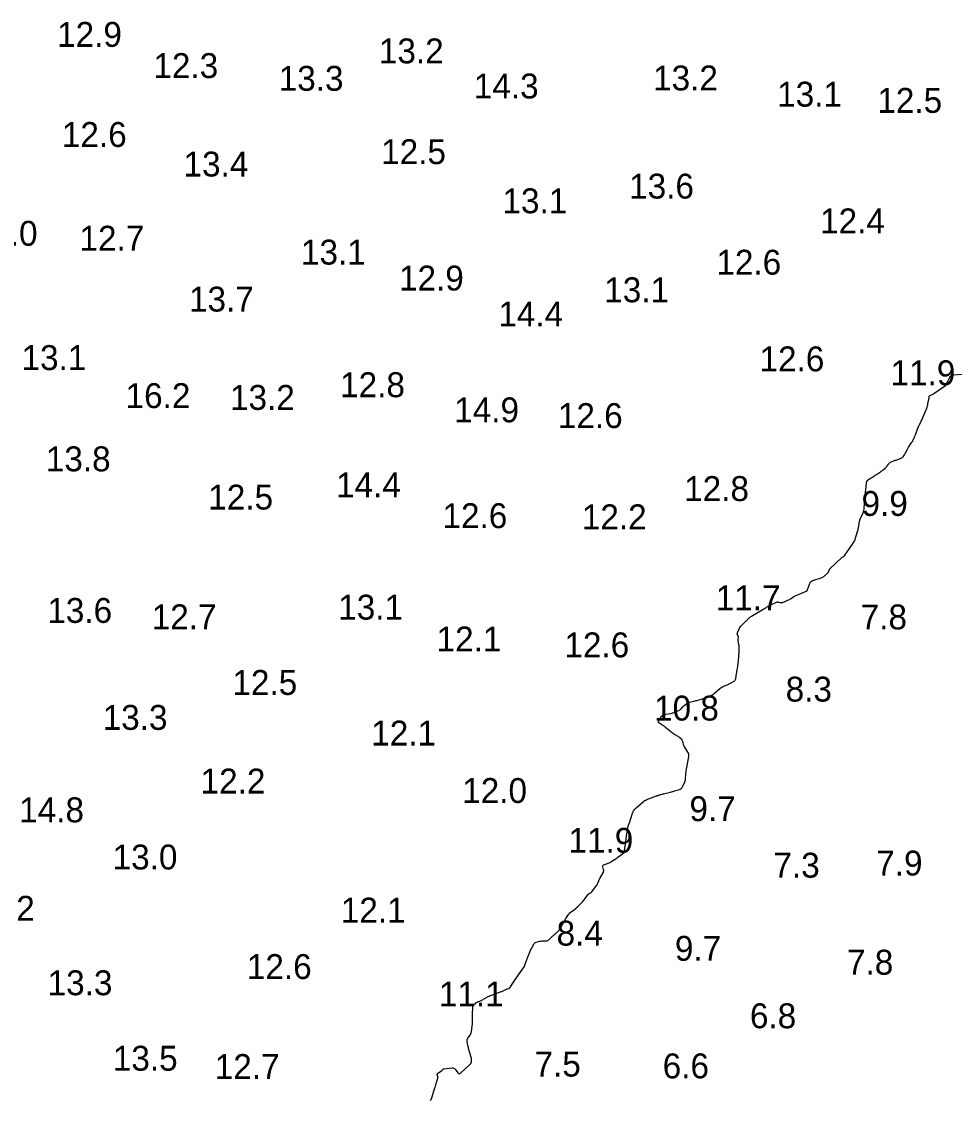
# Model space of a CAD drawing. Extents: x 815352 to 820877, y 582403 to 597439.
# Drawn here: x 820456.5 to 820643.8, y 589481.2 to 589697.9 of the extents above; entities that cross this region are included whole.
import ezdxf

# ---------------------------------------------------------------- set-up
doc = ezdxf.new("R2010")
doc.units = 0
doc.layers.add('V-CONT-EL12', color=7, linetype='Continuous')
doc.layers.add('V-TOPO-SOUN', color=7, linetype='Continuous')

msp = doc.modelspace()

# ---------------------------------------------------------------- linework, layer by layer
at = {"layer": 'V-CONT-EL12'}
msp.add_lwpolyline([(820538.59, 589481.17), (820538.69, 589481.36), (820538.77, 589481.57), (820539.49, 589483.74), (820539.53, 589483.87), (820539.58, 589484), (820539.62, 589484.14), (820539.66, 589484.27), (820539.83, 589484.87), (820539.86, 589484.97), (820539.89, 589485.07), (820539.92, 589485.17), (820539.95, 589485.27), (820540.09, 589485.71), (820540.1, 589485.79), (820540.11, 589485.87), (820540.1, 589485.95), (820540.08, 589486.03), (820539.95, 589486.35), (820539.94, 589486.42), (820539.94, 589486.49), (820539.97, 589486.55), (820540.03, 589486.61), (820540.87, 589487.25), (820540.91, 589487.28), (820540.94, 589487.31), (820540.97, 589487.34), (820541, 589487.37), (820541.13, 589487.5), (820541.16, 589487.53), (820541.19, 589487.55), (820541.23, 589487.56), (820541.27, 589487.57), (820542.89, 589487.78), (820543.09, 589487.78), (820543.27, 589487.73), (820543.43, 589487.63), (820543.57, 589487.47), (820544.07, 589486.76), (820544.2, 589486.63), (820544.34, 589486.57), (820544.49, 589486.6), (820544.64, 589486.71), (820546.45, 589488.38), (820546.68, 589488.65), (820546.82, 589488.95), (820546.86, 589489.28), (820546.81, 589489.64), (820546.3, 589491.48), (820546.25, 589491.67), (820546.2, 589491.86), (820546.16, 589492.05), (820546.12, 589492.25), (820545.98, 589493.04), (820545.96, 589493.22), (820545.98, 589493.4), (820546.03, 589493.56), (820546.12, 589493.72), (820546.54, 589494.33), (820546.64, 589494.49), (820546.71, 589494.65), (820546.77, 589494.83), (820546.81, 589495.01), (820546.97, 589496.17), (820546.98, 589496.26), (820546.99, 589496.35), (820547, 589496.44), (820547.01, 589496.53), (820547.04, 589496.89), (820547.05, 589496.98), (820547.06, 589497.07), (820547.06, 589497.16), (820547.06, 589497.26), (820547.04, 589497.84), (820547.03, 589497.97), (820547.03, 589498.09), (820547.03, 589498.22), (820547.04, 589498.35), (820547.11, 589500.07), (820547.11, 589500.1), (820547.11, 589500.13), (820547.12, 589500.16), (820547.12, 589500.2), (820547.14, 589500.32), (820547.15, 589500.35), (820547.16, 589500.38), (820547.17, 589500.4), (820547.2, 589500.42), (820547.62, 589500.77), (820547.67, 589500.8), (820547.72, 589500.84), (820547.77, 589500.87), (820547.83, 589500.89), (820548.06, 589500.99), (820548.11, 589501.02), (820548.17, 589501.04), (820548.23, 589501.06), (820548.28, 589501.09), (820548.82, 589501.32), (820548.93, 589501.36), (820549.04, 589501.41), (820549.14, 589501.47), (820549.24, 589501.53), (820550.2, 589502.08), (820550.4, 589502.19), (820550.6, 589502.28), (820550.81, 589502.37), (820551.02, 589502.45), (820552.48, 589502.95), (820552.63, 589503.01), (820552.78, 589503.07), (820552.93, 589503.13), (820553.07, 589503.19), (820553.83, 589503.54), (820553.89, 589503.56), (820553.95, 589503.59), (820554.01, 589503.61), (820554.07, 589503.63), (820554.32, 589503.71), (820554.38, 589503.73), (820554.43, 589503.77), (820554.48, 589503.81), (820554.52, 589503.86), (820555.26, 589504.99), (820555.4, 589505.2), (820555.54, 589505.4), (820555.68, 589505.6), (820555.82, 589505.81), (820557.39, 589508.03), (820557.42, 589508.07), (820557.44, 589508.11), (820557.46, 589508.15), (820557.48, 589508.2), (820557.54, 589508.39), (820557.55, 589508.43), (820557.57, 589508.48), (820557.58, 589508.53), (820557.6, 589508.57), (820557.94, 589509.51), (820558, 589509.69), (820558.06, 589509.86), (820558.13, 589510.03), (820558.2, 589510.2), (820558.52, 589511.02), (820558.6, 589511.21), (820558.69, 589511.4), (820558.78, 589511.58), (820558.87, 589511.77), (820559.35, 589512.63), (820559.44, 589512.77), (820559.55, 589512.88), (820559.69, 589512.96), (820559.84, 589513.01), (820560.53, 589513.18), (820560.68, 589513.21), (820560.84, 589513.24), (820560.99, 589513.25), (820561.15, 589513.26), (820561.77, 589513.27), (820561.93, 589513.29), (820562.07, 589513.33), (820562.2, 589513.4), (820562.32, 589513.49), (820563.11, 589514.2), (820563.18, 589514.26), (820563.26, 589514.33), (820563.34, 589514.4), (820563.41, 589514.46), (820563.72, 589514.73), (820563.79, 589514.8), (820563.87, 589514.86), (820563.94, 589514.93), (820564.01, 589515), (820564.36, 589515.36), (820564.44, 589515.44), (820564.51, 589515.53), (820564.58, 589515.62), (820564.64, 589515.72), (820565.11, 589516.53), (820565.17, 589516.63), (820565.23, 589516.73), (820565.28, 589516.83), (820565.34, 589516.93), (820565.55, 589517.34), (820565.6, 589517.44), (820565.66, 589517.54), (820565.72, 589517.64), (820565.78, 589517.73), (820566.31, 589518.55), (820566.42, 589518.72), (820566.55, 589518.87), (820566.69, 589519), (820566.85, 589519.13), (820567.76, 589519.8), (820567.8, 589519.82), (820567.84, 589519.85), (820567.87, 589519.88), (820567.91, 589519.91), (820568.06, 589520.03), (820568.1, 589520.06), (820568.14, 589520.09), (820568.17, 589520.12), (820568.2, 589520.15), (820569.04, 589521.03), (820569.18, 589521.19), (820569.32, 589521.35), (820569.45, 589521.52), (820569.58, 589521.69), (820570.25, 589522.61), (820570.29, 589522.66), (820570.34, 589522.71), (820570.4, 589522.75), (820570.47, 589522.79), (820570.73, 589522.91), (820570.8, 589522.95), (820570.85, 589522.99), (820570.91, 589523.04), (820570.96, 589523.09), (820571.95, 589524.39), (820572.02, 589524.49), (820572.09, 589524.6), (820572.15, 589524.72), (820572.2, 589524.84), (820572.37, 589525.33), (820572.42, 589525.45), (820572.47, 589525.56), (820572.53, 589525.68), (820572.59, 589525.8), (820573.3, 589527.1), (820573.36, 589527.22), (820573.38, 589527.35), (820573.38, 589527.48), (820573.35, 589527.62), (820573.16, 589528.16), (820573.14, 589528.28), (820573.16, 589528.39), (820573.23, 589528.47), (820573.34, 589528.53), (820574.12, 589528.81), (820574.29, 589528.88), (820574.46, 589528.96), (820574.62, 589529.04), (820574.78, 589529.14), (820575.52, 589529.6), (820575.7, 589529.71), (820575.87, 589529.82), (820576.04, 589529.94), (820576.21, 589530.07), (820577.38, 589530.96), (820577.41, 589530.98), (820577.43, 589531.01), (820577.45, 589531.04), (820577.46, 589531.08), (820577.49, 589531.23), (820577.5, 589531.26), (820577.51, 589531.3), (820577.52, 589531.34), (820577.52, 589531.38), (820578.14, 589535.61), (820578.15, 589535.73), (820578.18, 589535.85), (820578.21, 589535.97), (820578.24, 589536.08), (820578.44, 589536.73), (820578.45, 589536.75), (820578.46, 589536.78), (820578.46, 589536.8), (820578.47, 589536.82), (820578.51, 589536.91), (820578.52, 589536.94), (820578.52, 589536.96), (820578.53, 589536.98), (820578.54, 589537.01), (820579.21, 589539.13), (820579.25, 589539.21), (820579.29, 589539.29), (820579.33, 589539.37), (820579.39, 589539.44), (820579.63, 589539.71), (820579.69, 589539.78), (820579.76, 589539.84), (820579.82, 589539.91), (820579.89, 589539.97), (820581.35, 589541.27), (820581.42, 589541.33), (820581.49, 589541.39), (820581.57, 589541.44), (820581.66, 589541.48), (820582, 589541.64), (820582.08, 589541.68), (820582.17, 589541.71), (820582.25, 589541.75), (820582.34, 589541.78), (820583.99, 589542.4), (820584.06, 589542.43), (820584.13, 589542.45), (820584.2, 589542.48), (820584.27, 589542.5), (820584.57, 589542.61), (820584.64, 589542.63), (820584.7, 589542.65), (820584.77, 589542.67), (820584.84, 589542.69), (820585.11, 589542.75), (820585.17, 589542.77), (820585.24, 589542.79), (820585.31, 589542.8), (820585.38, 589542.82), (820586.79, 589543.14), (820587.01, 589543.19), (820587.23, 589543.25), (820587.45, 589543.31), (820587.66, 589543.38), (820588.57, 589543.67), (820588.75, 589543.75), (820588.91, 589543.85), (820589.04, 589543.99), (820589.15, 589544.15), (820589.53, 589544.86), (820589.62, 589545.04), (820589.68, 589545.22), (820589.73, 589545.42), (820589.76, 589545.61), (820589.88, 589546.93), (820589.92, 589547.22), (820589.95, 589547.51), (820589.99, 589547.79), (820590.04, 589548.08), (820590.45, 589550.32), (820590.47, 589550.54), (820590.45, 589550.76), (820590.39, 589550.97), (820590.28, 589551.16), (820589.64, 589552.15), (820589.59, 589552.24), (820589.54, 589552.34), (820589.49, 589552.44), (820589.46, 589552.54), (820589.31, 589553.04), (820589.29, 589553.1), (820589.27, 589553.16), (820589.25, 589553.22), (820589.23, 589553.28), (820589.15, 589553.52), (820589.13, 589553.58), (820589.1, 589553.63), (820589.07, 589553.68), (820589.02, 589553.73), (820588.75, 589553.98), (820588.69, 589554.03), (820588.63, 589554.08), (820588.56, 589554.13), (820588.49, 589554.18), (820587.55, 589554.75), (820587.38, 589554.87), (820587.2, 589554.99), (820587.03, 589555.11), (820586.87, 589555.24), (820585.84, 589556.08), (820585.7, 589556.2), (820585.55, 589556.31), (820585.41, 589556.42), (820585.26, 589556.52), (820584.46, 589557.1), (820584.42, 589557.13), (820584.4, 589557.17), (820584.39, 589557.21), (820584.39, 589557.25), (820584.42, 589557.45), (820584.43, 589557.5), (820584.45, 589557.55), (820584.47, 589557.59), (820584.49, 589557.63), (820584.92, 589558.32), (820584.95, 589558.36), (820584.98, 589558.41), (820585.02, 589558.45), (820585.05, 589558.48), (820585.21, 589558.63), (820585.25, 589558.66), (820585.29, 589558.69), (820585.34, 589558.71), (820585.39, 589558.72), (820586.87, 589558.96), (820587.08, 589559), (820587.27, 589559.05), (820587.46, 589559.12), (820587.65, 589559.19), (820588.58, 589559.62), (820588.67, 589559.67), (820588.76, 589559.72), (820588.84, 589559.79), (820588.91, 589559.87), (820589.18, 589560.2), (820589.25, 589560.28), (820589.32, 589560.35), (820589.4, 589560.42), (820589.48, 589560.49), (820590.05, 589560.95), (820590.17, 589561.03), (820590.31, 589561.11), (820590.45, 589561.17), (820590.59, 589561.21), (820591.37, 589561.39), (820591.55, 589561.43), (820591.73, 589561.48), (820591.91, 589561.53), (820592.09, 589561.58), (820592.92, 589561.84), (820593.12, 589561.9), (820593.32, 589561.97), (820593.51, 589562.03), (820593.71, 589562.11), (820594.76, 589562.5), (820594.99, 589562.6), (820595.22, 589562.72), (820595.43, 589562.86), (820595.63, 589563.02), (820596.71, 589563.96), (820596.88, 589564.09), (820597.06, 589564.22), (820597.25, 589564.32), (820597.44, 589564.42), (820598.33, 589564.8), (820598.49, 589564.87), (820598.64, 589564.94), (820598.79, 589565.02), (820598.94, 589565.1), (820599.54, 589565.44), (820599.67, 589565.54), (820599.78, 589565.65), (820599.85, 589565.79), (820599.89, 589565.95), (820600.19, 589567.77), (820600.23, 589568.06), (820600.28, 589568.36), (820600.31, 589568.66), (820600.34, 589568.96), (820600.48, 589570.35), (820600.49, 589570.55), (820600.51, 589570.76), (820600.52, 589570.96), (820600.53, 589571.16), (820600.57, 589572), (820600.57, 589572.18), (820600.56, 589572.36), (820600.55, 589572.55), (820600.52, 589572.73), (820600.37, 589573.68), (820600.36, 589573.75), (820600.36, 589573.81), (820600.36, 589573.87), (820600.37, 589573.94), (820600.41, 589574.19), (820600.42, 589574.25), (820600.42, 589574.31), (820600.41, 589574.37), (820600.38, 589574.43), (820600.22, 589574.79), (820600.19, 589574.88), (820600.18, 589574.96), (820600.19, 589575.04), (820600.22, 589575.12), (820600.63, 589576.06), (820600.72, 589576.24), (820600.83, 589576.4), (820600.95, 589576.56), (820601.08, 589576.71), (820601.77, 589577.37), (820601.87, 589577.47), (820601.97, 589577.57), (820602.07, 589577.66), (820602.17, 589577.76), (820602.58, 589578.14), (820602.68, 589578.23), (820602.79, 589578.32), (820602.91, 589578.4), (820603.02, 589578.47), (820605.49, 589579.94), (820605.63, 589580.02), (820605.77, 589580.11), (820605.91, 589580.19), (820606.06, 589580.28), (820606.63, 589580.61), (820606.77, 589580.69), (820606.92, 589580.77), (820607.07, 589580.84), (820607.22, 589580.91), (820608.06, 589581.3), (820608.16, 589581.34), (820608.25, 589581.35), (820608.35, 589581.35), (820608.45, 589581.33), (820608.86, 589581.23), (820608.96, 589581.21), (820609.06, 589581.2), (820609.16, 589581.22), (820609.25, 589581.25), (820609.72, 589581.43), (820609.83, 589581.47), (820609.94, 589581.52), (820610.05, 589581.57), (820610.15, 589581.62), (820610.7, 589581.88), (820610.78, 589581.93), (820610.87, 589581.97), (820610.95, 589582.02), (820611.03, 589582.08), (820611.35, 589582.3), (820611.43, 589582.35), (820611.51, 589582.4), (820611.59, 589582.45), (820611.68, 589582.49), (820613.87, 589583.45), (820614.04, 589583.55), (820614.19, 589583.68), (820614.3, 589583.84), (820614.38, 589584.02), (820614.72, 589585.09), (820614.75, 589585.16), (820614.78, 589585.22), (820614.83, 589585.27), (820614.88, 589585.32), (820615.1, 589585.5), (820615.16, 589585.54), (820615.22, 589585.58), (820615.28, 589585.61), (820615.35, 589585.64), (820617.04, 589586.2), (820617.2, 589586.27), (820617.36, 589586.35), (820617.5, 589586.44), (820617.64, 589586.55), (820618.32, 589587.14), (820618.37, 589587.2), (820618.43, 589587.27), (820618.47, 589587.34), (820618.5, 589587.41), (820618.62, 589587.73), (820618.65, 589587.81), (820618.69, 589587.88), (820618.74, 589587.95), (820618.79, 589588.01), (820621.2, 589590.3), (820621.24, 589590.34), (820621.28, 589590.37), (820621.32, 589590.39), (820621.36, 589590.41), (820621.55, 589590.48), (820621.6, 589590.5), (820621.63, 589590.52), (820621.67, 589590.56), (820621.7, 589590.6), (820621.9, 589590.94), (820621.94, 589591.01), (820621.99, 589591.08), (820622.03, 589591.15), (820622.08, 589591.21), (820623.34, 589592.99), (820623.53, 589593.28), (820623.69, 589593.58), (820623.83, 589593.9), (820623.94, 589594.22), (820624.44, 589595.9), (820624.48, 589596.06), (820624.52, 589596.22), (820624.55, 589596.38), (820624.57, 589596.55), (820624.65, 589597.21), (820624.67, 589597.38), (820624.71, 589597.54), (820624.76, 589597.7), (820624.82, 589597.85), (820625.41, 589599.15), (820625.52, 589599.43), (820625.6, 589599.7), (820625.66, 589599.99), (820625.69, 589600.28), (820625.86, 589602.57), (820625.89, 589602.89), (820625.91, 589603.2), (820625.94, 589603.51), (820625.97, 589603.82), (820626.1, 589605.22), (820626.14, 589605.44), (820626.23, 589605.64), (820626.37, 589605.82), (820626.55, 589605.96), (820627.42, 589606.51), (820627.6, 589606.62), (820627.78, 589606.74), (820627.96, 589606.86), (820628.14, 589606.97), (820628.97, 589607.52), (820629.1, 589607.6), (820629.22, 589607.69), (820629.35, 589607.78), (820629.46, 589607.88), (820629.97, 589608.31), (820630.06, 589608.4), (820630.15, 589608.49), (820630.23, 589608.59), (820630.3, 589608.7), (820630.58, 589609.13), (820630.66, 589609.23), (820630.75, 589609.32), (820630.85, 589609.39), (820630.96, 589609.44), (820631.61, 589609.7), (820631.75, 589609.76), (820631.9, 589609.81), (820632.05, 589609.87), (820632.2, 589609.92), (820633.1, 589610.24), (820633.2, 589610.29), (820633.3, 589610.35), (820633.39, 589610.43), (820633.46, 589610.52), (820633.73, 589610.92), (820633.8, 589611.03), (820633.86, 589611.13), (820633.92, 589611.23), (820633.97, 589611.34), (820634.26, 589611.93), (820634.33, 589612.06), (820634.41, 589612.19), (820634.48, 589612.32), (820634.57, 589612.44), (820635.26, 589613.45), (820635.33, 589613.56), (820635.4, 589613.68), (820635.46, 589613.8), (820635.52, 589613.92), (820635.74, 589614.41), (820635.79, 589614.53), (820635.84, 589614.66), (820635.89, 589614.78), (820635.94, 589614.91), (820636.43, 589616.24), (820636.5, 589616.42), (820636.58, 589616.6), (820636.66, 589616.78), (820636.75, 589616.96), (820637.12, 589617.66), (820637.21, 589617.84), (820637.29, 589618.02), (820637.37, 589618.2), (820637.45, 589618.38), (820638.22, 589620.3), (820638.29, 589620.51), (820638.36, 589620.72), (820638.42, 589620.93), (820638.46, 589621.14), (820638.7, 589622.36), (820638.71, 589622.4), (820638.71, 589622.43), (820638.72, 589622.46), (820638.72, 589622.5), (820638.73, 589622.63), (820638.73, 589622.67), (820638.74, 589622.69), (820638.76, 589622.72), (820638.79, 589622.73), (820639.3, 589623), (820639.4, 589623.06), (820639.49, 589623.11), (820639.58, 589623.17), (820639.67, 589623.23), (820641.96, 589624.85), (820642.01, 589624.89), (820642.05, 589624.93), (820642.08, 589624.98), (820642.11, 589625.03), (820642.2, 589625.24), (820642.22, 589625.3), (820642.25, 589625.35), (820642.27, 589625.41), (820642.3, 589625.46), (820642.85, 589626.52), (820642.97, 589626.69), (820643.11, 589626.82), (820643.29, 589626.91), (820643.49, 589626.95), (820645.43, 589627.14)], dxfattribs=at)

# ---------------------------------------------------------------- texts
at = {"layer": 'V-TOPO-SOUN'}
for s, p in [('12.9 ', (820463.63, 589692.87)), ('13.2 ', (820528.23, 589689.55)), ('12.3 ', (820482.96, 589686.6)), ('13.3 ', (820508.12, 589684.04)), ('13.2 ', (820583.28, 589684.11)), ('14.3 ', (820547.29, 589682.5)), ('13.1 ', (820608.19, 589680.86)), ('12.5 ', (820628.3, 589679.61)), ('12.6 ', (820464.59, 589672.76)), ('12.5 ', (820528.69, 589669.31)), ('13.4 ', (820489.02, 589666.82)), ('13.6 ', (820578.47, 589662.39)), ('13.1 ', (820553.04, 589659.44)), ('12.4 ', (820616.81, 589655.4)), ('13.0 ', (820446.7, 589652.91)), ('12.7 ', (820468.13, 589651.92)), ('13.1 ', (820512.59, 589649.13)), ('12.6 ', (820595.99, 589647.1)), ('12.9 ', (820532.27, 589643.92)), ('13.1 ', (820573.48, 589641.56)), ('13.7 ', (820490.11, 589639.69)), ('14.4 ', (820552.21, 589636.7)), ('13.1 ', (820456.49, 589627.94)), ('12.6 ', (820604.65, 589627.68)), ('11.9 ', (820630.95, 589624.89)), ('12.8 ', (820520.45, 589622.49)), ('16.2 ', (820477.38, 589620.3)), ('13.2 ', (820498.34, 589619.94)), ('14.9 ', (820543.36, 589617.44)), ('12.6 ', (820564.17, 589616.29)), ('13.8 ', (820461.37, 589607.6)), ('14.4 ', (820519.63, 589602.38)), ('12.5 ', (820493.98, 589599.92)), ('12.8 ', (820589.52, 589601.63)), ('9.9', (820625.13, 589598.64)), ('12.6 ', (820541, 589596.18)), ('12.2 ', (820568.98, 589595.95)), ('11.7 ', (820595.85, 589579.68)), ('13.6 ', (820461.67, 589577.15)), ('12.7 ', (820482.63, 589575.87)), ('13.1 ', (820520.07, 589577.81)), ('7.8', (820624.96, 589575.84)), ('12.1 ', (820539.82, 589571.41)), ('12.6 ', (820565.48, 589570.23)), ('12.5 ', (820498.83, 589562.68)), ('8.3', (820609.9, 589561.34)), ('10.8 ', (820583.48, 589557.53)), ('13.3 ', (820472.78, 589555.66)), ('12.1 ', (820526.7, 589552.51)), ('12.2 ', (820492.44, 589542.87)), ('12.0 ', (820544.96, 589540.97)), ('14.8 ', (820456.02, 589537.09)), ('9.7', (820590.58, 589537.32)), ('11.9 ', (820566.29, 589530.96)), ('13.0 ', (820474.78, 589527.61)), ('7.3', (820607.44, 589525.97)), ('7.9', (820628.08, 589526.4)), ('13.2 ', (820446.14, 589517.31)), ('12.1 ', (820520.59, 589516.95)), ('8.4', (820563.91, 589512.32)), ('9.7', (820587.66, 589509.27)), ('7.8', (820622.21, 589506.48)), ('12.6 ', (820501.73, 589505.6)), ('13.3 ', (820461.73, 589502.35)), ('11.1 ', (820540.28, 589500.09)), ('6.8', (820602.72, 589495.72)), ('13.5 ', (820474.82, 589487.19)), ('12.7 ', (820495.29, 589485.52)), ('7.5', (820559.48, 589486.01)), ('6.6', (820585.21, 589485.65))]:
    msp.add_text(s, height=5, dxfattribs=at).set_placement(p)

doc.saveas('drawing.dxf')
